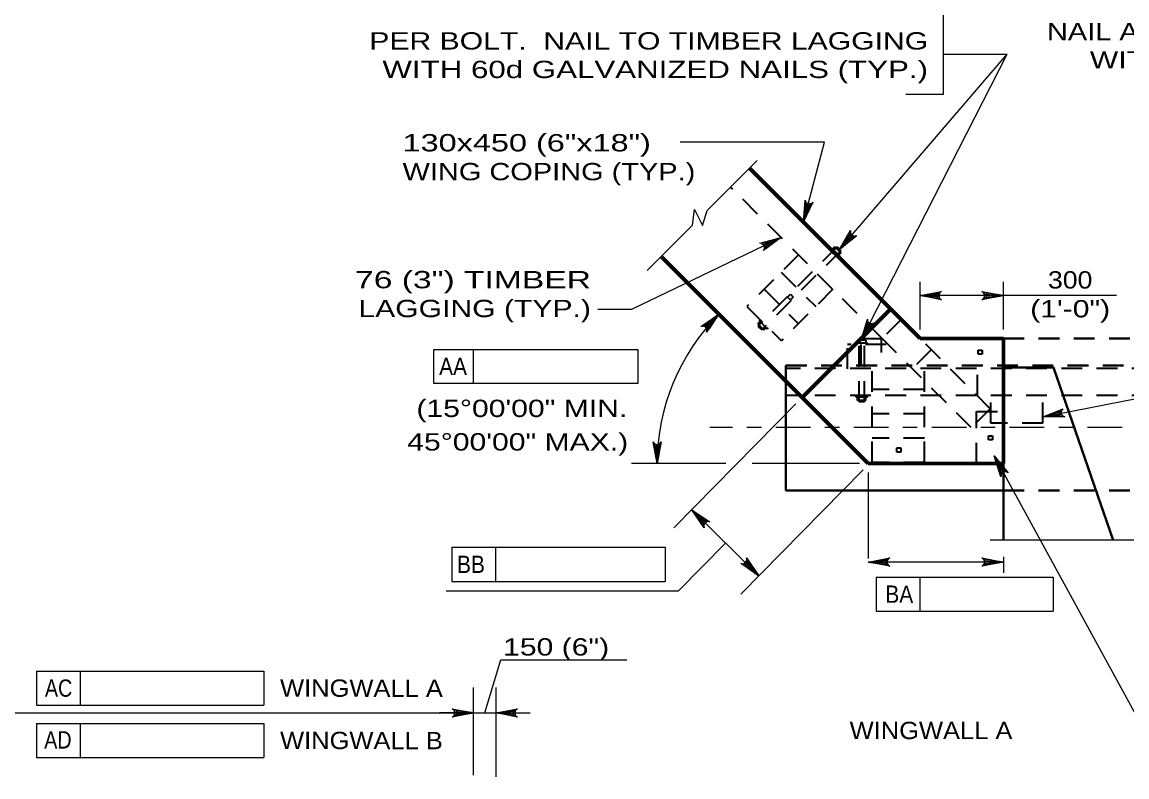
# Model space of a CAD drawing. Extents: x -6.4 to 73.1, y -66 to 0.
# Drawn here: x 50.97 to 58.62, y -35.66 to -30.43 of the extents above; entities that cross this region are included whole.
import ezdxf
from ezdxf.enums import TextEntityAlignment as Align

# ---------------------------------------------------------------- set-up
doc = ezdxf.new("R2010")
doc.units = 0
doc.header["$LTSCALE"] = 0.048
doc.linetypes.add('DOT_DASHED', pattern=[7.7, 5, -1.2, 0.3, -1.2])
doc.linetypes.add('MEDIUM_DASHED', pattern=[4.5, 3, -1.5])
for name, color, linetype, lineweight in [('3', 7, 'Continuous', 35), ('4', 7, 'Continuous', 25), ('5', 7, 'Continuous', 25), ('8', 7, 'Continuous', 25)]:
    doc.layers.add(name, color=color, linetype=linetype, lineweight=lineweight)

msp = doc.modelspace()

# ---------------------------------------------------------------- hatches: boundary and pattern name
at = {"layer": '4'}
for points in [[(56.37933, -31.81125), (56.419, -31.69958), (56.4, -31.69458)], [(56.22333, -31.91833), (56.11267, -31.96067), (56.12117, -31.97833)], [(57.30483, -32.302), (57.30483, -32.34133), (57.18675, -32.32167)], [(57.64617, -32.302), (57.64617, -32.34133), (57.76425, -32.32167)], [(55.69892, -32.52375), (55.72792, -32.5505), (55.7935, -32.45033)], [(58.03733, -33.16225), (58.15517, -33.14917), (58.15142, -33.12992)], [(55.38942, -33.36758), (55.35008, -33.366), (55.365, -33.48475)], [(55.70258, -33.87367), (55.67492, -33.90175), (55.60458, -33.80483)], [(55.99942, -34.16575), (55.97183, -34.19383), (56.06975, -34.26267)], [(56.94608, -34.1475), (56.94608, -34.18692), (56.828, -34.16717)], [(53.97525, -35.19342), (53.97525, -35.23275), (54.09333, -35.21308)], [(54.36742, -35.19342), (54.36742, -35.23275), (54.24933, -35.21308)]]:
    msp.add_hatch(color=256, dxfattribs=at).paths.add_polyline_path(points)

# ---------------------------------------------------------------- linework, layer by layer
at = {"layer": '3', "lineweight": 25}
for p, q in [((56.057, -31.38625), (55.71258, -31.73058)), ((55.61008, -31.83308), (55.62308, -31.72375)), ((55.61008, -31.83308), (55.295, -32.14825))]:
    msp.add_line(p, q, dxfattribs=at)
at = {"layer": '3', "lineweight": 70}
for p, q in [((57.18675, -32.61867), (56.00567, -31.43758)), ((56.828, -33.48475), (55.39317, -32.05)), ((56.98258, -32.4145), (56.37017, -33.02692)), ((57.18675, -32.61867), (57.76425, -32.61867)), ((57.76425, -33.48475), (57.76425, -32.61867)), ((57.76425, -33.48475), (56.828, -33.48475))]:
    msp.add_line(p, q, dxfattribs=at)
at = {"layer": '3', "linetype": 'MEDIUM_DASHED'}
for p, q in [((56.92367, -32.61867), (55.87408, -31.56908)), ((56.61175, -31.984), (56.06358, -32.53217)), ((56.5745, -31.9915), (56.567, -31.99892)), ((56.5745, -31.9915), (56.63033, -32.04733)), ((56.59683, -31.984), (56.58192, -31.99892)), ((56.59683, -31.984), (56.63783, -32.025)), ((56.61175, -31.984), (56.63783, -32.01008)), ((56.34417, -32.03917), (55.98717, -32.39617)), ((56.63783, -32.01008), (56.08967, -32.55825)), ((56.63783, -32.025), (56.62292, -32.03992)), ((56.63033, -32.04733), (56.62292, -32.05483)), ((56.22492, -32.15842), (56.46342, -32.39692)), ((56.106, -32.27725), (56.34458, -32.51583)), ((56.58267, -32.27767), (56.22567, -32.63467)), ((55.98717, -32.39617), (56.22567, -32.63467)), ((56.06358, -32.51725), (56.0785, -32.50233)), ((56.06358, -32.51725), (56.10458, -32.55825)), ((56.06358, -32.53217), (56.08967, -32.55825)), ((56.071, -32.49492), (56.0785, -32.4875)), ((56.071, -32.49492), (56.12692, -32.55083)), ((57.05517, -32.48708), (56.922, -32.62025)), ((56.10458, -32.55825), (56.1195, -32.54333)), ((56.12692, -32.55083), (56.13433, -32.54333)), ((56.68383, -32.8295), (56.68383, -32.66083)), ((56.95233, -32.66083), (56.68383, -32.66083)), ((56.82208, -32.65033), (56.743, -32.65033)), ((56.743, -32.65033), (56.743, -32.66083)), ((56.8115, -32.62925), (56.75358, -32.62925)), ((56.75358, -32.62925), (56.75358, -32.65033)), ((56.801, -32.61867), (56.76408, -32.61867)), ((56.76408, -33.05775), (56.76408, -32.61867)), ((56.77842, -32.80467), (56.77842, -32.61867)), ((56.77842, -32.61867), (56.92367, -32.61867)), ((56.801, -33.05775), (56.801, -32.61867)), ((56.8115, -32.62925), (56.8115, -32.65033)), ((56.82208, -32.65033), (56.82208, -32.66083)), ((56.91983, -32.71467), (56.91983, -32.61483)), ((57.54133, -33.23625), (56.92367, -32.61867)), ((57.67283, -33.10475), (57.18675, -32.61867)), ((57.26408, -32.696), (57.13083, -32.82917)), ((59.52958, -32.8275), (56.25708, -32.8275)), ((56.8555, -33.47708), (56.8555, -32.80467)), ((57.21642, -33.47708), (57.21642, -32.80467)), ((57.585, -33.0135), (57.585, -32.8275)), ((57.21642, -32.97275), (56.8555, -32.97275)), ((59.52958, -33.0135), (56.25708, -33.0135)), ((56.743, -33.02608), (56.743, -33.01558)), ((56.82208, -33.02608), (56.743, -33.02608)), ((56.75358, -33.04717), (56.75358, -33.02608)), ((56.8115, -33.04717), (56.75358, -33.04717)), ((56.801, -33.05775), (56.76408, -33.05775)), ((56.8115, -33.04717), (56.8115, -33.02608)), ((56.82208, -33.02608), (56.82208, -33.01558)), ((57.6765, -33.20592), (57.6765, -33.0135)), ((58.03733, -33.20592), (58.03733, -33.0135)), ((57.21642, -33.14092), (56.8555, -33.14092)), ((57.67283, -33.10475), (57.54133, -33.23625)), ((58.03733, -33.20592), (57.6765, -33.20592)), ((57.21642, -33.309), (56.8555, -33.309)), ((57.21642, -33.47708), (56.8555, -33.47708))]:
    msp.add_line(p, q, dxfattribs=at)
at = {"layer": '3', "linetype": 'MEDIUM_DASHED', "lineweight": 40}
for p, q in [((57.76425, -32.61867), (59.52958, -32.61867)), ((56.25708, -32.80467), (59.52958, -32.80467))]:
    msp.add_line(p, q, dxfattribs=at)
at = {"layer": '3', "lineweight": 40}
for p, q in [((56.25708, -33.67133), (56.25708, -32.80467)), ((56.25708, -33.67083), (57.76425, -33.67083))]:
    msp.add_line(p, q, dxfattribs=at)
at = {"layer": '3', "linetype": 'DOT_DASHED', "lineweight": 25}
msp.add_line((64.52733, -33.23625), (55.73008, -33.23625), dxfattribs=at)
at = {"layer": '3', "lineweight": 25}
msp.add_lwpolyline([(55.62308, -31.72375), (55.67933, -31.83617), (55.71258, -31.73058)], dxfattribs=at)
at = {"layer": '3', "linetype": 'MEDIUM_DASHED'}
for points in [[(56.28792, -32.35092), (56.26817, -32.33117), (56.28792, -32.3115), (56.30767, -32.33117)], [(57.61808, -32.727), (57.59017, -32.727), (57.59017, -32.69908), (57.61808, -32.69908)], [(57.6615, -33.3205), (57.6615, -33.29258), (57.68942, -33.29258), (57.68942, -33.3205)], [(57.05383, -33.40508), (57.02592, -33.40508), (57.02592, -33.37717), (57.05383, -33.37717)]]:
    msp.add_lwpolyline(points, close=True, dxfattribs=at)
at = {"layer": '3', "lineweight": 40}
msp.add_lwpolyline([(58.52417, -34.01658), (58.11208, -32.81942), (57.76425, -32.81942)], dxfattribs=at)
at = {"layer": '3', "linetype": 'MEDIUM_DASHED'}
msp.add_lwpolyline([(57.57825, -33.48475), (57.57825, -33.12383), (57.76425, -33.12383)], dxfattribs=at)
at = {"layer": '4'}
for p, q in [((56.62925, -32.0015), (57.78942, -30.64792)), ((56.77842, -32.62925), (57.78942, -30.64792)), ((57.34758, -30.64792), (57.78942, -30.64792)), ((56.22333, -31.91833), (55.18692, -32.41642)), ((57.18675, -32.55708), (57.18675, -32.2265)), ((57.76425, -32.55708), (57.76425, -32.2265)), ((58.54842, -32.32167), (57.18675, -32.32167)), ((55.18692, -32.41642), (54.95483, -32.41642)), ((53.81875, -32.931), (53.81875, -32.69483)), ((53.81875, -32.69483), (55.23075, -32.69483)), ((54.09258, -32.931), (54.09258, -32.69483)), ((55.23075, -32.69483), (55.23075, -32.931)), ((55.23075, -32.931), (53.81875, -32.931)), ((56.327, -33.07083), (55.48033, -33.93108)), ((57.7, -33.43217), (58.79408, -35.43508)), ((55.83992, -33.48475), (55.18783, -33.48475)), ((56.76642, -33.48475), (56.02383, -33.48475)), ((56.79217, -33.52858), (55.9455, -34.38892)), ((56.828, -33.54633), (56.828, -34.14242)), ((55.60458, -33.80483), (56.06975, -34.26267)), ((55.83933, -34.03583), (55.51392, -34.36642)), ((53.94358, -34.06517), (53.9435, -34.30142)), ((54.246, -34.06517), (54.246, -34.30142)), ((57.76425, -34.13192), (57.76425, -34.24292)), ((57.76425, -34.16717), (56.828, -34.16717)), ((56.88233, -34.27175), (58.10975, -34.27175)), ((56.88233, -34.27175), (56.88233, -34.508)), ((57.18475, -34.27175), (57.18475, -34.508)), ((58.10975, -34.27175), (58.10975, -34.508)), ((53.90383, -34.36642), (55.51392, -34.36642)), ((53.9435, -34.30142), (55.42075, -34.30142)), ((56.88233, -34.508), (58.10975, -34.508)), ((54.17033, -35.21308), (54.28108, -34.844)), ((54.28108, -34.844), (55.15608, -34.844)), ((51.065, -34.9225), (52.63975, -34.9225)), ((51.065, -34.9225), (51.065, -35.15875)), ((51.36742, -34.9225), (51.36742, -35.15875)), ((52.63975, -34.9225), (52.63975, -35.15875)), ((54.09333, -35.643), (54.09333, -35.03592)), ((54.24933, -35.65608), (54.24933, -35.03592)), ((51.065, -35.15875), (52.63975, -35.15875)), ((50.73242, -35.21308), (54.09333, -35.21308)), ((51.065, -35.285), (52.63975, -35.285)), ((51.065, -35.285), (51.065, -35.52117)), ((51.36742, -35.285), (51.36742, -35.52117)), ((52.63975, -35.285), (52.63975, -35.52117)), ((53.97525, -35.21308), (53.85717, -35.21308)), ((54.09333, -35.21308), (54.40525, -35.21308)), ((54.24933, -35.21308), (54.4855, -35.21308)), ((51.065, -35.52117), (52.63975, -35.52117))]:
    msp.add_line(p, q, dxfattribs=at)
at = {"layer": '4', "lineweight": 40}
msp.add_line((57.76425, -33.48475), (57.76425, -34.01658), dxfattribs=at)
at = {"layer": '4', "linetype": 'MEDIUM_DASHED', "lineweight": 40}
msp.add_line((57.76425, -33.67083), (59.52958, -33.67083), dxfattribs=at)
at = {"layer": '4'}
for points in [[(57.34758, -29.78525), (57.34758, -30.92867), (57.08867, -30.92867)], [(56.37933, -31.81125), (56.52517, -31.25875), (55.5245, -31.25875)], [(56.37933, -31.81125), (56.39033, -31.65992), (56.39517, -31.67308), (56.40325, -31.68133), (56.4125, -31.68558), (56.42258, -31.68642), (56.43383, -31.68325), (56.44442, -31.67417), (56.37933, -31.81125), (56.43383, -31.68325), (56.42258, -31.68642), (56.37933, -31.81125), (56.4125, -31.68558), (56.40325, -31.68133), (56.37933, -31.81125), (56.39517, -31.67308)], [(56.22333, -31.91833), (56.101, -32.00817), (56.10792, -31.996), (56.10892, -31.98442), (56.10617, -31.97467), (56.10025, -31.96633), (56.09058, -31.95992), (56.07683, -31.95775), (56.22333, -31.91833), (56.09058, -31.95992), (56.10025, -31.96633), (56.22333, -31.91833), (56.10617, -31.97467), (56.10892, -31.98442), (56.22333, -31.91833), (56.10792, -31.996)], [(56.62925, -32.0015), (56.70508, -31.87008), (56.70433, -31.877), (56.70367, -31.884), (56.7055, -31.8895), (56.70742, -31.895), (56.71067, -31.89892), (56.71383, -31.90283), (56.71825, -31.90542), (56.72258, -31.908), (56.72833, -31.909), (56.734, -31.91), (56.74075, -31.90825), (56.74758, -31.9065), (56.62925, -32.0015), (56.74075, -31.90825), (56.734, -31.91), (56.62925, -32.0015), (56.72833, -31.909), (56.72258, -31.908), (56.62925, -32.0015), (56.71825, -31.90542), (56.71383, -31.90283), (56.62925, -32.0015), (56.71067, -31.89892), (56.70742, -31.895), (56.62925, -32.0015), (56.7055, -31.8895), (56.70367, -31.884), (56.62925, -32.0015), (56.70433, -31.877)], [(57.18675, -32.32167), (57.33592, -32.29367), (57.32442, -32.30167), (57.3185, -32.31167), (57.31675, -32.32167), (57.3185, -32.33167), (57.32442, -32.34167), (57.33592, -32.34967), (57.18675, -32.32167), (57.32442, -32.34167), (57.3185, -32.33167), (57.18675, -32.32167), (57.31675, -32.32167), (57.3185, -32.31167), (57.18675, -32.32167), (57.32442, -32.30167)], [(57.76425, -32.32167), (57.61508, -32.34967), (57.62658, -32.34167), (57.6325, -32.33167), (57.63425, -32.32167), (57.6325, -32.31167), (57.62658, -32.30167), (57.61508, -32.29367), (57.76425, -32.32167), (57.62658, -32.30167), (57.6325, -32.31167), (57.76425, -32.32167), (57.63425, -32.32167), (57.6325, -32.33167), (57.76425, -32.32167), (57.62658, -32.34167)], [(55.7935, -32.45033), (55.70783, -32.5755), (55.71033, -32.56175), (55.70742, -32.5505), (55.70158, -32.54225), (55.69325, -32.53633), (55.682, -32.5335), (55.66825, -32.536), (55.7935, -32.45033), (55.682, -32.5335), (55.69325, -32.53633), (55.7935, -32.45033), (55.70158, -32.54225), (55.70742, -32.5505), (55.7935, -32.45033), (55.71033, -32.56175)], [(56.77842, -32.62925), (56.82133, -32.48375), (56.82225, -32.49067), (56.82317, -32.49758), (56.82625, -32.5025), (56.82942, -32.50742), (56.8335, -32.51042), (56.8375, -32.5135), (56.84233, -32.515), (56.84725, -32.5165), (56.853, -32.51608), (56.85883, -32.51575), (56.865, -32.51242), (56.87108, -32.50917), (56.77842, -32.62925), (56.865, -32.51242), (56.85883, -32.51575), (56.77842, -32.62925), (56.853, -32.51608), (56.84725, -32.5165), (56.77842, -32.62925), (56.84233, -32.515), (56.8375, -32.5135), (56.77842, -32.62925), (56.8335, -32.51042), (56.82942, -32.50742), (56.77842, -32.62925), (56.82625, -32.5025), (56.82317, -32.49758), (56.77842, -32.62925), (56.82225, -32.49067)], [(58.03733, -33.16225), (59.65425, -32.84517), (59.79167, -32.84517)], [(58.03733, -33.16225), (58.17833, -33.10608), (58.16858, -33.11617), (58.16467, -33.12708), (58.16492, -33.13725), (58.1685, -33.14675), (58.17625, -33.15542), (58.18908, -33.161), (58.03733, -33.16225), (58.17625, -33.15542), (58.1685, -33.14675), (58.03733, -33.16225), (58.16492, -33.13725), (58.16467, -33.12708), (58.03733, -33.16225), (58.16858, -33.11617)], [(55.365, -33.48475), (55.33708, -33.33558), (55.345, -33.34708), (55.355, -33.353), (55.365, -33.35475), (55.375, -33.353), (55.385, -33.34708), (55.393, -33.33558), (55.365, -33.48475), (55.385, -33.34708), (55.375, -33.353), (55.365, -33.48475), (55.365, -33.35475), (55.355, -33.353), (55.365, -33.48475), (55.345, -33.34708)], [(57.7, -33.43217), (57.796, -33.54967), (57.7835, -33.54333), (57.77192, -33.543), (57.76233, -33.54625), (57.75433, -33.55258), (57.74842, -33.56258), (57.74692, -33.57642), (57.7, -33.43217), (57.74842, -33.56258), (57.75433, -33.55258), (57.7, -33.43217), (57.76233, -33.54625), (57.77192, -33.543), (57.7, -33.43217), (57.7835, -33.54333)], [(55.60458, -33.80483), (55.7305, -33.8895), (55.71675, -33.88717), (55.7055, -33.89008), (55.69725, -33.896), (55.69142, -33.90433), (55.68867, -33.91567), (55.69125, -33.92933), (55.60458, -33.80483), (55.68867, -33.91567), (55.69142, -33.90433), (55.60458, -33.80483), (55.69725, -33.896), (55.7055, -33.89008), (55.60458, -33.80483), (55.71675, -33.88717)], [(53.94358, -34.06517), (55.42083, -34.06525), (55.42075, -34.30142)], [(56.06975, -34.26267), (55.94383, -34.178), (55.95758, -34.18033), (55.96883, -34.17742), (55.97708, -34.1715), (55.98292, -34.16317), (55.98567, -34.15183), (55.98308, -34.13817), (56.06975, -34.26267), (55.98567, -34.15183), (55.98292, -34.16317), (56.06975, -34.26267), (55.97708, -34.1715), (55.96883, -34.17742), (56.06975, -34.26267), (55.95758, -34.18033)], [(56.828, -34.16717), (56.97717, -34.13917), (56.96567, -34.14717), (56.95975, -34.15717), (56.958, -34.16717), (56.95975, -34.17717), (56.96567, -34.18717), (56.97717, -34.19517), (56.828, -34.16717), (56.96567, -34.18717), (56.95975, -34.17717), (56.828, -34.16717), (56.958, -34.16717), (56.95975, -34.15717), (56.828, -34.16717), (56.96567, -34.14717)], [(57.76425, -34.16717), (57.61508, -34.19517), (57.62658, -34.18717), (57.6325, -34.17717), (57.63425, -34.16717), (57.6325, -34.15717), (57.62658, -34.14717), (57.61508, -34.13917), (57.76425, -34.16717), (57.62658, -34.14717), (57.6325, -34.15717), (57.76425, -34.16717), (57.63425, -34.16717), (57.6325, -34.17717), (57.76425, -34.16717), (57.62658, -34.18717)], [(54.09333, -35.21308), (53.94417, -35.24108), (53.95567, -35.23308), (53.96158, -35.22308), (53.96333, -35.21308), (53.96158, -35.20308), (53.95567, -35.19308), (53.94417, -35.18508), (54.09333, -35.21308), (53.95567, -35.19308), (53.96158, -35.20308), (54.09333, -35.21308), (53.96333, -35.21308), (53.96158, -35.22308), (54.09333, -35.21308), (53.95567, -35.23308)], [(54.24933, -35.21308), (54.3985, -35.18508), (54.387, -35.19308), (54.38108, -35.20308), (54.37933, -35.21308), (54.38108, -35.22308), (54.387, -35.23308), (54.3985, -35.24108), (54.24933, -35.21308), (54.387, -35.23308), (54.38108, -35.22308), (54.24933, -35.21308), (54.37933, -35.21308), (54.38108, -35.20308), (54.24933, -35.21308), (54.387, -35.19308)]]:
    msp.add_lwpolyline(points, dxfattribs=at)
for points in [[(56.37933, -31.81125), (56.419, -31.69958), (56.4, -31.69458)], [(56.22333, -31.91833), (56.11267, -31.96067), (56.12117, -31.97833)], [(57.30483, -32.302), (57.30483, -32.34133), (57.18675, -32.32167)], [(57.64617, -32.302), (57.64617, -32.34133), (57.76425, -32.32167)], [(55.69892, -32.52375), (55.72792, -32.5505), (55.7935, -32.45033)], [(58.03733, -33.16225), (58.15517, -33.14917), (58.15142, -33.12992)], [(55.38942, -33.36758), (55.35008, -33.366), (55.365, -33.48475)], [(55.70258, -33.87367), (55.67492, -33.90175), (55.60458, -33.80483)], [(55.99942, -34.16575), (55.97183, -34.19383), (56.06975, -34.26267)], [(56.94608, -34.1475), (56.94608, -34.18692), (56.828, -34.16717)], [(53.97525, -35.19342), (53.97525, -35.23275), (54.09333, -35.21308)], [(54.36742, -35.19342), (54.36742, -35.23275), (54.24933, -35.21308)]]:
    msp.add_lwpolyline(points, close=True, dxfattribs=at)
msp.add_arc((56.82795, -33.48479), 1.46295, 134.99973, 179.99891, dxfattribs=at)
at = {"layer": '8'}
msp.add_line((58.93875, -34.01658), (57.67333, -34.01658), dxfattribs=at)

# ---------------------------------------------------------------- texts
at = {"layer": '4', "width": 0.9}
msp.add_text('AA', height=0.12, dxfattribs=at).set_placement((53.951, -32.87175), align=Align.CENTER)
at = {"layer": '4'}
for s, rotation, width, p in [('BB', 359.937, 0.9, (54.0751, -34.24336)), ('BA', 359.938, 0.9, (57.04264, -34.44994)), ('AC', 359.938, 0.85, (51.21806, -35.1006)), ('AD', 359.938, 0.85, (51.21331, -35.45944))]:
    msp.add_text(s, height=0.12, rotation=rotation, dxfattribs=dict(at, width=width)).set_placement(p, align=Align.CENTER)
at = {"layer": '4', "width": 1.1}
for s, p in [('WINGWALL A', (52.75242, -35.10067)), ('WINGWALL B', (52.75242, -35.46317))]:
    msp.add_text(s, height=0.12, rotation=359.938, dxfattribs=at).set_placement(p)
msp.add_text('WINGWALL A', height=0.12, dxfattribs=at).set_placement((56.69875, -35.39442))
at = {"layer": '5'}
for s, width, p in [('NAIL ABUTMENT BACKWALL TO STRUT ', 1.25, (61.93325, -30.55183)), ('PER BOLT.  NAIL TO TIMBER LAGGING', 1.3, (57.24242, -30.61642)), ('WITH 60d GALVANIZED NAILS (TYP.)', 1.35, (57.2415, -30.81408)), ('WITH 60d GALVANIZED NAILS WITH', 1.3, (61.93325, -30.74767)), ('76 (3") TIMBER', 1.45, (54.90633, -32.27058)), ('LAGGING (TYP.)', 1.3, (54.90633, -32.47058))]:
    msp.add_text(s, height=0.12, dxfattribs=dict(at, width=width)).set_placement(p, align=Align.RIGHT)
for s, width, p in [('130x450 (6"x18")', 1.4, (53.60117, -31.32208)), ('WING COPING (TYP.)', 1.25, (53.60117, -31.52208)), ('150 (6")', 1.3, (54.29775, -34.81533))]:
    msp.add_text(s, height=0.12, dxfattribs=dict(at, width=width)).set_placement(p)
for s, width, p in [('300', 1.15, (58.22679, -32.27225)), ('(1\'-0")', 1.3, (58.22679, -32.47225)), ('(15°00\'00" MIN.', 1.3, (54.42771, -33.16258)), ('45°00\'00" MAX.)', 1.3, (54.39896, -33.39467))]:
    msp.add_text(s, height=0.12, dxfattribs=dict(at, width=width)).set_placement(p, align=Align.CENTER)

doc.saveas('drawing.dxf')
